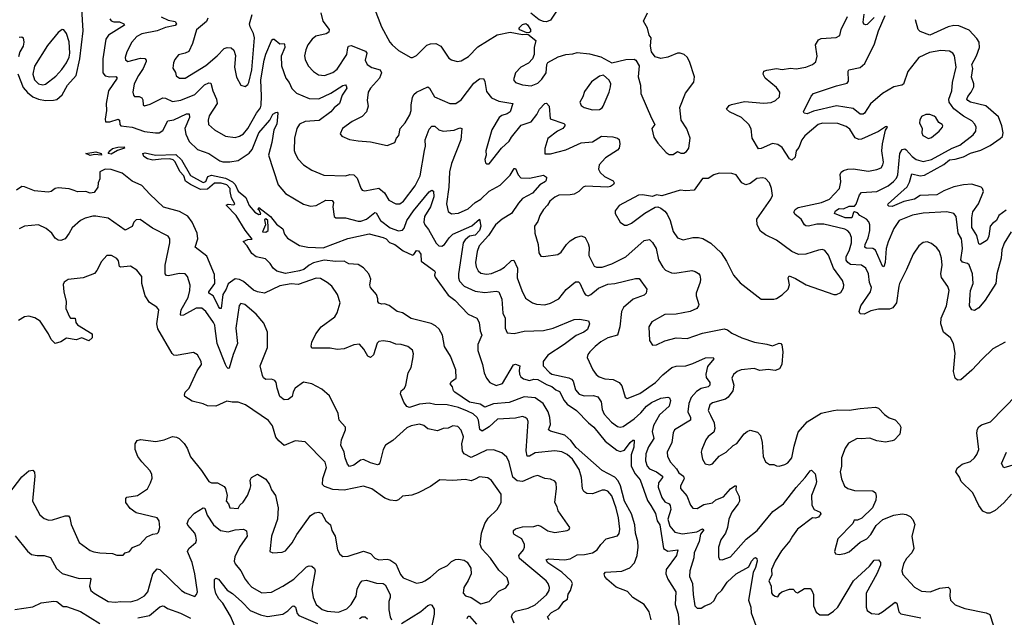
# Model space of a CAD drawing. Extents: x 1839239 to 1929705, y 762242 to 910352.
# Tile 339 of 429: x 1866610 to 1873668, y 892713 to 896995. Entities that reach past the tile are written whole.
import ezdxf

# ---------------------------------------------------------------- set-up
doc = ezdxf.new("R2010")
doc.units = 0

msp = doc.modelspace()

# ---------------------------------------------------------------- linework, layer by layer
at = {"layer": '0CON10XD'}
for points in [[(1866596.1, 896606.1), (1866635, 896508.2), (1866665, 896472.5), (1866705, 896441.8), (1866745, 896426.2), (1866795, 896416.2), (1866852.3, 896417.7), (1866875, 896424), (1866915, 896455.5), (1866952.7, 896525), (1867015.4, 896594.6), (1867042, 896715), (1867065.8, 896915), (1867053.3, 897113.3)], [(1869149.7, 897079.7), (1869202.9, 896945), (1869262.9, 896835), (1869280, 896815), (1869325, 896774.2), (1869412.5, 896725), (1869425, 896723.8), (1869455, 896738.8), (1869528.3, 896811.7), (1869555, 896822.7), (1869593.6, 896823.6), (1869627.5, 896805), (1869685, 896720), (1869705, 896707.5), (1869745, 896695.8), (1869775, 896700.8), (1869828, 896732), (1869895, 896799.4), (1870032.4, 896887.6), (1870125, 896906.5), (1870215, 896890), (1870251.7, 896891.7), (1870310, 896845), (1870296.7, 896795), (1870298.8, 896745), (1870286.2, 896715), (1870256.3, 896683.7), (1870202.5, 896655), (1870164.2, 896615), (1870149.2, 896565), (1870165, 896544.2), (1870215, 896528.5), (1870275, 896520), (1870325, 896540.6), (1870352.1, 896567.9), (1870382.5, 896615), (1870388.8, 896675), (1870395, 896687.5), (1870470.5, 896729.5), (1870523.9, 896746.1), (1870575, 896750), (1870605, 896760), (1870695, 896750.8), (1870775, 896728.8), (1870855, 896686.7), (1870955, 896710), (1871015, 896712.5), (1871026, 896706), (1871050, 896665), (1871043.9, 896586.1), (1871060.8, 896525), (1871062.5, 896465), (1871138.7, 896288.7), (1871163.3, 896245), (1871141.2, 896215), (1871155, 896153.3), (1871185, 896110), (1871244.1, 896044.1), (1871265, 896030), (1871295, 896030)], [(1867622.9, 897015), (1867675, 896990.8), (1867725, 896982.9), (1867734.4, 896965), (1867725, 896952.7), (1867655, 896940), (1867595.5, 896914.5), (1867485, 896892.9), (1867450.5, 896875), (1867414.5, 896835), (1867378.9, 896765), (1867365.8, 896725), (1867368.3, 896708.3), (1867385, 896695.8), (1867475, 896718.8), (1867505.9, 896715.9), (1867515.4, 896705.4), (1867515.5, 896695), (1867495.7, 896644.3), (1867461.2, 896595), (1867431.5, 896535), (1867420, 896475), (1867424.6, 896454.6), (1867433.8, 896443.8), (1867465, 896444.1), (1867485.5, 896435), (1867491.9, 896421.9), (1867494.4, 896385), (1867505, 896378.6), (1867545, 896388.9), (1867635, 896434.6), (1867655, 896432.1), (1867705, 896407.9), (1867765, 896417.6), (1867865, 896457.8), (1867935, 896528.7), (1867965, 896543.3), (1867979.8, 896539.8), (1867993.5, 896485), (1868019.6, 896425), (1868024.4, 896395.6), (1867966.9, 896305), (1867960, 896275), (1867962.5, 896245), (1868006, 896205), (1868085, 896160.8), (1868155, 896150.5), (1868185, 896159.4), (1868215, 896178.1), (1868245, 896214.4), (1868307, 896325), (1868336.2, 896363.8), (1868341.6, 896381.6), (1868344.1, 896445.9), (1868337.3, 896565), (1868361.8, 896705), (1868373.1, 896746.9), (1868415, 896844), (1868423.8, 896856.2), (1868435, 896855.5), (1868475, 896822.2), (1868505, 896823.8), (1868508.7, 896818.7), (1868510.9, 896795), (1868484.6, 896734.6), (1868485.4, 896665), (1868518.5, 896575), (1868540.5, 896545), (1868561.2, 896501.2), (1868595, 896468.9), (1868685, 896431.3), (1868755, 896428.5), (1868840.5, 896469.5), (1868925, 896523.1), (1868945, 896527.1), (1868951.1, 896521.1), (1868954.4, 896505), (1868922.5, 896455), (1868903.1, 896395), (1868865, 896364.5), (1868839.6, 896335), (1868756.3, 896273.7), (1868655.7, 896264.3), (1868615, 896245.4), (1868595.8, 896215.8), (1868580, 896145), (1868577.4, 896057.4), (1868583.3, 896035), (1868606.9, 895995), (1868645, 895955.7), (1868705, 895917.1), (1868790.2, 895880.2), (1868944.5, 895875.5), (1868975.5, 895885.5), (1869005, 895883.3), (1869030, 895860), (1869055, 895786.7), (1869065, 895774.3), (1869085, 895769.4), (1869185, 895787.2), (1869224.3, 895754.3), (1869255, 895701.1), (1869305, 895675.5), (1869335, 895676.4), (1869361.1, 895695), (1869444.6, 895805), (1869480, 895875), (1869512.7, 896057.3), (1869519.1, 896089.1), (1869516.9, 896135), (1869545, 896210), (1869565, 896231.2), (1869585, 896232), (1869615.3, 896205.3), (1869645, 896196.9), (1869725, 896204.5), (1869765, 896220.8), (1869778.8, 896215), (1869772.1, 896135), (1869705.5, 895965), (1869690.8, 895905), (1869686, 895796), (1869670, 895675), (1869680.9, 895620.9), (1869704.3, 895604.3), (1869755, 895609.4), (1869825, 895638.7), (1869875, 895684.7), (1869915, 895708), (1869974.6, 895765.4), (1870055, 895810), (1870125, 895880), (1870155, 895929.2), (1870165, 895928.8), (1870183.3, 895883.3), (1870202.9, 895862.9), (1870265, 895858.6), (1870365, 895880), (1870385.7, 895865.7), (1870384.3, 895845), (1870378.1, 895835), (1870337.5, 895812.5), (1870285, 895751.8), (1870215, 895712.9), (1870185, 895680), (1870135, 895606), (1870067.9, 895565), (1870021.1, 895525), (1869970.5, 895449.5), (1869903.2, 895375), (1869888.4, 895335), (1869876, 895255), (1869881.5, 895225), (1869895.6, 895195), (1869915, 895178.2), (1869955, 895170.7), (1869992.6, 895177.4), (1870055, 895201.6), (1870085, 895221.3), (1870135, 895270.5), (1870151.1, 895271.1), (1870179.1, 895215), (1870176.7, 895145), (1870208.1, 895055), (1870235, 895000), (1870285, 894966.9), (1870315, 894955.5), (1870375, 894952.5), (1870415, 894963.3), (1870475, 894995.6), (1870528.1, 895061.9), (1870595, 895116.4), (1870615, 895115.5), (1870625, 895107.1), (1870655, 895036.5), (1870665, 895023.6), (1870685, 895016.2), (1870705, 895024.6), (1870757.8, 895072.2), (1870825, 895100.7), (1870876.5, 895103.5), (1871025, 895141.1), (1871050, 895140), (1871105.5, 895065), (1871101.4, 895035), (1871085, 895021.1), (1871008.5, 894991.5), (1870938.5, 894931.5), (1870924.4, 894904.4), (1870910.8, 894795), (1870894.3, 894735), (1870825.7, 894715), (1870775, 894685.4), (1870736, 894654), (1870696.9, 894615), (1870682.5, 894595), (1870677.5, 894575), (1870717.8, 894485), (1870741.9, 894451.9), (1870764.6, 894434.6), (1870805, 894422), (1870865, 894416.1), (1870906.9, 894395), (1870925, 894371.2), (1870950.9, 894290.9), (1870965, 894281.2), (1871055, 894317.1), (1871168.5, 894395), (1871219, 894451), (1871285, 894501.5), (1871315, 894513.2), (1871385, 894515.4), (1871435, 894530.8), (1871525, 894571.8), (1871580, 894575), (1871585.8, 894565), (1871540, 894510), (1871527.3, 894455), (1871530.4, 894430.4), (1871556, 894395), (1871556.2, 894375), (1871544.3, 894365), (1871495, 894352.2), (1871460.5, 894329.5), (1871422, 894288), (1871405.7, 894245), (1871398.4, 894185), (1871418.2, 894145), (1871417.9, 894125), (1871303.1, 894055), (1871293.5, 894035), (1871284.7, 893965), (1871251.8, 893895), (1871252.9, 893865), (1871274.5, 893825), (1871317.2, 893777.2), (1871335, 893748), (1871368.8, 893725), (1871372.4, 893705), (1871346.7, 893655), (1871346.9, 893635), (1871393.1, 893583.1), (1871418.6, 893515), (1871435.6, 893495.6), (1871465, 893491.8), (1871515, 893521.2), (1871575, 893533.1), (1871600, 893555), (1871655.3, 893574.7), (1871705, 893632.9), (1871735, 893655.7), (1871746, 893655), (1871743.3, 893625), (1871768, 893578), (1871770, 893545), (1871761.1, 893525), (1871713.9, 893465), (1871693.6, 893415), (1871684.4, 893355), (1871668.1, 893315), (1871635, 893268), (1871618.1, 893215), (1871618, 893145), (1871626.2, 893126.2), (1871645, 893124.2), (1871704.5, 893145.5), (1871817.7, 893272.3), (1871895.3, 893335), (1872008.8, 893471.2), (1872085.4, 893525), (1872176.6, 893643.4), (1872241.1, 893715), (1872275, 893762.5), (1872285, 893767.5), (1872310.8, 893740.8), (1872320.4, 893685), (1872317.7, 893665), (1872285.5, 893585), (1872288.2, 893515), (1872305, 893484.3), (1872347.5, 893465), (1872352.5, 893455), (1872335, 893431.2), (1872315, 893423.3), (1872293.8, 893425), (1872185.5, 893344.5), (1872149.5, 893295), (1872130.4, 893259.6), (1872071.7, 893188.3), (1872024.5, 893115.5), (1871999.5, 893055), (1872000.4, 893015), (1871980.8, 892975), (1871996, 892935), (1871998.3, 892888.3), (1872006.7, 892875), (1872025, 892863.8), (1872045, 892860), (1872057.5, 892882.5), (1872073.3, 892895), (1872127.5, 892915), (1872155, 892913.3), (1872172.8, 892892.8), (1872185, 892887.6), (1872235, 892919.1), (1872275, 892918.9), (1872288.9, 892905), (1872301.1, 892875), (1872300.4, 892795), (1872318.7, 892748.7), (1872345, 892730.9), (1872405, 892731.1), (1872444.5, 892755.5), (1872475, 892785.5), (1872587.9, 892975), (1872700.4, 893079.6), (1872735, 893120.8), (1872765, 893123.8), (1872780, 893105), (1872780, 893085), (1872755.2, 893024.8), (1872678.2, 892885), (1872677.3, 892785), (1872685, 892760.8), (1872715, 892740.4), (1872765, 892736.2), (1872795, 892751.2), (1872885, 892820.8), (1872896.9, 892815), (1872911.1, 892751.1), (1872927.1, 892737.1), (1873068.8, 892708.8)], [(1867958.1, 897005), (1867948.5, 896981.5), (1867878, 896922), (1867849.1, 896825), (1867822.2, 896767.8), (1867796, 896754), (1867747.8, 896742.2), (1867720.7, 896709.3), (1867711.5, 896685), (1867708.3, 896648.3), (1867727.3, 896617.3), (1867731.9, 896591.9), (1867755, 896575.8), (1867795, 896575.6), (1867945, 896667.1), (1868025, 896735.6), (1868075, 896788.6), (1868095.8, 896795.8), (1868125, 896793.8), (1868145.7, 896775.7), (1868157.6, 896737.6), (1868149.4, 896655), (1868165, 896583.3), (1868194, 896525), (1868225, 896516.2), (1868245, 896531.2), (1868251.4, 896545), (1868274.7, 896635.3), (1868293.2, 896865), (1868286.9, 896896.9), (1868262.7, 896942.7), (1868257.9, 896965), (1868277.3, 897032.7)], [(1868769.6, 897045), (1868783.8, 896985), (1868828.1, 896925), (1868825.8, 896905), (1868807.2, 896892.8), (1868733, 896877), (1868705.7, 896855), (1868675.6, 896815), (1868659.8, 896780.2), (1868650.5, 896735), (1868655, 896710), (1868677.1, 896665), (1868714.7, 896624.7), (1868750.9, 896600.9), (1868795, 896595.6), (1868855, 896615.4), (1868885, 896639.5), (1868954.1, 896745), (1868962.2, 896792.2), (1868966, 896805), (1868985, 896810.9), (1869089.3, 896769.3), (1869098.5, 896755), (1869087.3, 896705), (1869101.1, 896675), (1869133.5, 896653.5), (1869194.3, 896635), (1869203.8, 896615), (1869188.5, 896575), (1869125.3, 896504.7), (1869107.8, 896475), (1869101.4, 896415), (1869108.1, 896375), (1869096.2, 896333.8), (1869065, 896300.6), (1868994, 896265), (1868923.8, 896215), (1868907.5, 896177.5), (1868919.3, 896159.3), (1868975, 896136), (1869035, 896125.8), (1869125, 896120.8), (1869245, 896093.3), (1869300, 896115), (1869310.8, 896145), (1869327.3, 896165), (1869337.1, 896215), (1869373.3, 896255), (1869406.9, 896313.1), (1869416.7, 896345), (1869415.3, 896385), (1869425, 896438), (1869435, 896458.9), (1869454.7, 896475.3), (1869535, 896514.2), (1869547.5, 896505), (1869583.1, 896443.1), (1869693.6, 896393.6), (1869735, 896394.4), (1869775, 896420), (1869865, 896539.4), (1869905, 896570.8), (1869933.9, 896573.9), (1869943.1, 896553.1), (1869955, 896480), (1869991.9, 896435), (1870045, 896411.8), (1870145.6, 896395), (1870125.3, 896335), (1870105, 896320), (1870065, 896308.5), (1870047.8, 896295), (1869993.3, 896205), (1869950.8, 896055), (1869953.8, 896025), (1869943.6, 895993.6), (1869948.3, 895968.3), (1869955, 895962.5), (1869975, 895962.5), (1870064.4, 896075), (1870118.9, 896125), (1870135.7, 896154.3), (1870205, 896238.2), (1870277.3, 896262.7), (1870316.9, 896315), (1870336.3, 896353.7), (1870374.3, 896395), (1870385, 896397.5), (1870405.4, 896375), (1870413.3, 896285), (1870510.7, 896250.7), (1870518.1, 896245), (1870518.5, 896235), (1870504.3, 896215), (1870464.4, 896195), (1870395, 896144.6), (1870373.1, 896073.1), (1870374.3, 896034.3), (1870415, 896033.5), (1870525, 896061.8), (1870635, 896111.8), (1870715, 896119.4), (1870779.4, 896160.6), (1870862.5, 896155), (1870895.8, 896145.8), (1870905.9, 896135.9), (1870912, 896105), (1870906.9, 896075), (1870895, 896060), (1870809.5, 896005), (1870763.3, 895955), (1870760, 895925), (1870771.1, 895901.1), (1870802.4, 895872.4), (1870865, 895840), (1870872, 895825), (1870865.8, 895815), (1870845, 895800.6), (1870825, 895795.6), (1870665, 895801.8), (1870650, 895795), (1870617.2, 895762.8), (1870585, 895745.6), (1870555, 895738.9), (1870475, 895736.7), (1870445, 895724.2), (1870409.2, 895695), (1870394.2, 895665), (1870365.6, 895634.4), (1870338.7, 895591.3), (1870325, 895548.8), (1870300.8, 895515), (1870301.4, 895465), (1870327.1, 895385), (1870330, 895325), (1870345, 895301.2), (1870365, 895298.8), (1870467.7, 895312.3), (1870491.2, 895328.8), (1870528.6, 895385), (1870555, 895410), (1870595, 895434.3), (1870637.1, 895447.1), (1870663.8, 895435), (1870685, 895392), (1870692.7, 895365), (1870690, 895305), (1870728.3, 895228.3), (1870745, 895221.1), (1870785, 895221.1), (1870855.3, 895244.7), (1870955, 895296.5), (1871085, 895412.2), (1871125, 895419.2), (1871145, 895399.2), (1871171.5, 895355), (1871189.3, 895275), (1871220.6, 895220.6), (1871240.2, 895200.2), (1871282, 895182), (1871305, 895178.5), (1871426.7, 895196.7), (1871451.7, 895191.7), (1871475, 895176), (1871485, 895163.3), (1871490.5, 895135), (1871488.5, 895115), (1871458.9, 895035), (1871458.1, 895015), (1871477.1, 894955), (1871476.6, 894943.4), (1871464.5, 894925.5), (1871415, 894904.4), (1871315, 894885.7), (1871235, 894882.5), (1871140.9, 894829.1), (1871120, 894795), (1871124, 894695), (1871145, 894662.5), (1871175, 894666.2), (1871235, 894694), (1871315.8, 894714.2), (1871395, 894710), (1871505, 894749.4), (1871658.7, 894778.7), (1871682.6, 894772.6), (1871715, 894747.5), (1871785.4, 894715.4), (1871876.7, 894685), (1871965, 894670.9), (1872005, 894656.7), (1872055, 894677.5), (1872065.6, 894675.6), (1872074, 894665), (1872080, 894615), (1872073.1, 894525), (1872057.2, 894492.8), (1872025, 894481.1), (1871975, 894488.5), (1871915, 894481.1), (1871874.6, 894494.6), (1871782.5, 894485), (1871754, 894475), (1871727.6, 894452.4), (1871714.2, 894425), (1871728.5, 894375), (1871721.5, 894335), (1871689.1, 894290.9), (1871669.2, 894275), (1871575, 894249.4), (1871555.8, 894235), (1871545.6, 894195), (1871561.3, 894161.3), (1871588.9, 894105), (1871592.9, 894065), (1871585, 894038.8), (1871545, 894009.2), (1871527.5, 893985), (1871498.6, 893915), (1871495.8, 893895), (1871504.2, 893845), (1871522.7, 893812.7), (1871555, 893806.2), (1871576.8, 893813.2), (1871623, 893867), (1871673.8, 893895), (1871725, 893944), (1871751.3, 893958.7), (1871803.4, 894026.6), (1871823.8, 894045), (1871845, 894054.3), (1871898.5, 894038.5), (1871919.2, 894015), (1871931.4, 893965), (1871939.2, 893865), (1871956.1, 893826.1), (1871985, 893806.7), (1872015, 893807.5), (1872035, 893797.5), (1872055, 893796.7), (1872095, 893806.7), (1872115, 893818.8), (1872144.2, 893855), (1872160.6, 893939.4), (1872190.6, 894039.4), (1872255, 894113.8), (1872355, 894174.2), (1872442.5, 894195), (1872475, 894200), (1872555, 894196.7), (1872635, 894210), (1872745, 894218.8), (1872765, 894211.2), (1872810, 894165), (1872841.7, 894141.7), (1872885, 894126.7), (1872916.7, 894095), (1872926.2, 894075), (1872920, 894025), (1872878.1, 893981.9), (1872865, 893976), (1872815, 893967.1), (1872755, 893978.1), (1872705, 893995.5), (1872645, 893990.5), (1872612.5, 893995), (1872550, 893960), (1872527.3, 893925), (1872501.5, 893855), (1872500.4, 893795), (1872490.9, 893755), (1872500, 893705), (1872523.1, 893653.1), (1872545, 893636.7), (1872595, 893621.4), (1872725, 893618), (1872743.3, 893605), (1872749.5, 893579.5), (1872747.3, 893552.7), (1872722.7, 893497.3), (1872647.6, 893422.4), (1872615, 893408.6), (1872591.2, 893408.8), (1872582, 893385), (1872475.6, 893275), (1872450, 893185), (1872457, 893167), (1872483, 893163), (1872525, 893168.8), (1872555, 893180.8), (1872635, 893250.8), (1872681.2, 893275), (1872710, 893305), (1872749.7, 893370.3), (1872797.3, 893412.7), (1872875, 893443.8), (1872935, 893453.8), (1872965, 893448.8), (1872994.1, 893434.1), (1873012.3, 893412.3), (1873027, 893377), (1873004.3, 893294.3), (1873020, 893205), (1873004.5, 893175.5), (1872966.6, 893133.4), (1872944.2, 893095), (1872932.5, 893045), (1872939.7, 893019.7), (1873025, 892927.5), (1873075, 892899.4), (1873135.6, 892895.6), (1873205, 892920.9), (1873265, 892928.6), (1873277.5, 892917.5), (1873280.6, 892905), (1873276.4, 892866.4), (1873281.9, 892835), (1873315, 892802.2), (1873385, 892775.6), (1873537.5, 892745), (1873563.3, 892733.3), (1873587.6, 892657.6)], [(1870468.5, 897071.5), (1870415, 896992.5), (1870385, 896980), (1870365, 896981.2), (1870333.9, 896993.9), (1870272.7, 897042.7)], [(1871295, 896030), (1871325, 896050), (1871348.3, 896038.3), (1871371.7, 896038.3), (1871389.3, 896050.7), (1871406.7, 896075), (1871416.2, 896145), (1871392.7, 896212.7), (1871350.8, 896275), (1871341.4, 896365), (1871382.5, 896467.5), (1871441.7, 896548.3), (1871446.2, 896585), (1871411.2, 896695), (1871395, 896727.5), (1871372.5, 896745), (1871345, 896756), (1871325, 896754), (1871255, 896727.5), (1871205, 896716), (1871165, 896728.8), (1871138.8, 896765), (1871130.8, 896805), (1871136, 896865), (1871121.4, 896885), (1871110, 896935), (1871081.2, 896985), (1871110.8, 897045)], [(1872190.5, 895649.5), (1872356.2, 895685), (1872415, 895708.2), (1872485.5, 895785), (1872496, 895834), (1872490.4, 895885), (1872498.1, 895901.9), (1872515.8, 895914.2), (1872545, 895924.7), (1872585, 895926.8), (1872695, 895908.8), (1872755, 895920.5), (1872785, 895934.4), (1872797.9, 895955), (1872801.2, 895975), (1872790.9, 896055), (1872795.6, 896104.4), (1872816.7, 896203.3), (1872830, 896225), (1872825, 896230), (1872815, 896227.5), (1872766.8, 896193.2), (1872645, 896138.9), (1872625, 896135.8), (1872599, 896149), (1872559.9, 896209.9), (1872535, 896229.5), (1872475, 896250), (1872365, 896253.3), (1872334.4, 896245), (1872238.4, 896161.6), (1872216.5, 896135), (1872195, 896080), (1872176, 896055), (1872169.1, 896010.9), (1872145, 895989.2), (1872129.1, 895999.1), (1872075, 896079.4), (1872045, 896099.5), (1872005, 896107.3), (1871925, 896072.5), (1871905, 896069.2), (1871860.5, 896145), (1871852.8, 896212.8), (1871835.6, 896245), (1871783.6, 896293.6), (1871697.5, 896335), (1871677.5, 896355), (1871695, 896380), (1871712.3, 896387.7), (1871805, 896408.5), (1871945, 896396.9), (1871997.4, 896402.6), (1872028, 896415), (1872057.4, 896442.6), (1872058.6, 896475), (1872035, 896509.4), (1871953.1, 896575), (1871939.2, 896605), (1871943.8, 896625), (1871965, 896634.3), (1872034.6, 896645.4), (1872075, 896637.5), (1872135, 896647.5), (1872175, 896642.7), (1872246, 896654), (1872293.8, 896675), (1872316.4, 896693.6), (1872326.8, 896733.2), (1872314.4, 896815), (1872335, 896851.2), (1872355, 896859.2), (1872463, 896867), (1872488.3, 896881.7), (1872498.6, 896925), (1872542.8, 897017.2)], [(1873717.5, 895475), (1873666.9, 895393.1), (1873648.9, 895345), (1873646.2, 895285), (1873613.1, 895175), (1873606.6, 895105), (1873529.4, 894985), (1873485, 894930), (1873455, 894911.2), (1873436.1, 894916.1), (1873419.2, 894945), (1873423.4, 895026.6), (1873426, 895054), (1873444, 895105), (1873439.3, 895175), (1873415, 895238.1), (1873405, 895246.9), (1873368.3, 895258.3), (1873355.4, 895275), (1873368.4, 895355), (1873364, 895406), (1873360.3, 895425), (1873336.8, 895465), (1873321.9, 895585), (1873305, 895605.8), (1873255, 895617.8), (1873085, 895608.8), (1873010, 895595), (1872914.7, 895555.3), (1872875, 895498), (1872835, 895402), (1872822.1, 895355), (1872813.6, 895255), (1872805, 895223.8), (1872795, 895228), (1872743.9, 895343.9), (1872725, 895354.6), (1872678.5, 895358.5), (1872667.5, 895365), (1872669.3, 895385), (1872692.6, 895432.6), (1872704.8, 895485), (1872703.9, 895523.9), (1872696.8, 895546.8), (1872681.1, 895565), (1872631.4, 895591.4), (1872615, 895612), (1872595, 895617.5), (1872587.5, 895612.5), (1872575.4, 895574.6), (1872526.7, 895575), (1872450, 895605), (1872458, 895625), (1872485, 895642), (1872515, 895638.8), (1872555, 895658.8), (1872595, 895659.2), (1872606.9, 895673.1), (1872629.7, 895740.3), (1872645, 895756.4), (1872755, 895764.2), (1872834.4, 895805.6), (1872873.1, 895835), (1872895, 895860), (1872905.6, 895884.4), (1872919.6, 896035), (1872935, 896065.7), (1872955, 896068.9), (1872965, 896063.1), (1873006.9, 896015), (1873035, 895992.4), (1873085, 895978.2), (1873145, 895994.3), (1873295, 896074.7), (1873349.4, 896095), (1873445, 896169.4), (1873463.3, 896195), (1873466.7, 896225), (1873456.9, 896246.9), (1873435, 896270.6), (1873375, 896303.8), (1873306.1, 896356.1), (1873272, 896405), (1873269.8, 896425), (1873292.3, 896485), (1873297.1, 896545), (1873322.2, 896655), (1873311.4, 896735), (1873298, 896755), (1873275, 896768.6), (1873213.6, 896773.6), (1873130.5, 896759.5), (1873055.7, 896725), (1872977.1, 896622.9), (1872945.9, 896534.1), (1872933.3, 896525), (1872875, 896514.5), (1872793.5, 896466.5), (1872707.6, 896392.4), (1872665, 896325.7), (1872655, 896318.9), (1872635, 896318.9), (1872585, 896358.4), (1872465, 896376.8), (1872299.8, 896340.3), (1872255, 896320.5), (1872233.3, 896325), (1872229.2, 896335), (1872283.6, 896446.4), (1872300, 896465), (1872465, 896521.5), (1872540.9, 896539.1), (1872551.4, 896555), (1872548.6, 896625), (1872554, 896635), (1872635, 896651.5), (1872668.9, 896681.1), (1872738, 896822), (1872764.8, 896915.2), (1872813.8, 897025)], [(1872735, 897011.9), (1872685, 896960.5), (1872675, 896957.5), (1872661.8, 896961.8), (1872656.2, 896976.2), (1872664.4, 897035)], [(1867255, 897000), (1867265, 896986.7), (1867285, 896980.4), (1867325, 896980.4), (1867356.2, 896965), (1867361.2, 896955), (1867246.9, 896885), (1867227.9, 896855), (1867206.9, 896715), (1867206.2, 896615), (1867223.5, 896593.5), (1867255, 896586.3), (1867298.1, 896588.1), (1867308.8, 896575), (1867245.3, 896485), (1867230.4, 896395), (1867231.1, 896345), (1867221.3, 896281.3), (1867225, 896264), (1867255, 896262.5), (1867315, 896281.1), (1867324.4, 896274.4), (1867326.9, 896245), (1867335, 896233.3), (1867415, 896223.8), (1867505, 896194.5), (1867583.1, 896183.1), (1867608.8, 896185), (1867635, 896201.9), (1867670.9, 896269.1), (1867715, 896277.8), (1867805, 896320), (1867825, 896320), (1867826.9, 896295), (1867793.8, 896215), (1867801.8, 896175), (1867825, 896121.5), (1867885, 896065.5), (1867965, 896036.8), (1868043.9, 895983.9), (1868065, 895976), (1868115, 895976.1), (1868175, 895986.1), (1868255, 896038.2), (1868275.6, 896065), (1868323.4, 896185), (1868403.5, 896275), (1868425, 896318.9), (1868445, 896330.8), (1868455, 896331.2), (1868460, 896325), (1868452.7, 896247.3), (1868432.2, 896205), (1868417.7, 896115), (1868394.1, 896025), (1868462.5, 895812.5), (1868515, 895750), (1868645, 895672.5), (1868695, 895659.4), (1868735, 895664.4), (1868805, 895702.5), (1868848.8, 895698.8), (1868858.2, 895685), (1868854.6, 895655), (1868864.2, 895585), (1868875, 895574), (1868945, 895574.4), (1869035, 895551.5), (1869055, 895551.6), (1869095, 895566.4), (1869155, 895614.4), (1869165, 895610), (1869196.9, 895556.9), (1869265, 895504.3), (1869325, 895480.8), (1869353.3, 895486.7), (1869365, 895501.4), (1869385.2, 895555), (1869433.7, 895625), (1869545, 895761.9), (1869565, 895774), (1869575.4, 895765.4), (1869578, 895725), (1869553.4, 895655), (1869511.9, 895585), (1869507.2, 895545), (1869513.9, 895525), (1869541, 895491), (1869595, 895394.2), (1869614, 895375), (1869635, 895373.1), (1869655, 895383.9), (1869688.1, 895431.9), (1869715, 895456.9), (1869852, 895518), (1869906.2, 895565), (1869914.7, 895514.7), (1869906.2, 895485), (1869875, 895451.3), (1869835, 895444.4), (1869802.2, 895417.8), (1869789.1, 895395), (1869782.5, 895347.5), (1869754.6, 895175), (1869754.5, 895145), (1869762, 895122), (1869796.9, 895085), (1869875, 895049.3), (1869945, 895040), (1870025, 895050.6), (1870045, 895044), (1870065, 894993.3), (1870072.7, 894892.7), (1870089.2, 894855), (1870090.9, 894785), (1870105, 894752), (1870155, 894746.2), (1870225, 894762.5), (1870365, 894766.9), (1870435, 894784.7), (1870585, 894847.5), (1870625, 894849.2), (1870686.4, 894836.4), (1870693.3, 894815), (1870680, 894775), (1870654, 894755), (1870599.1, 894730.9), (1870512.1, 894667.9), (1870395, 894591.2), (1870361.5, 894545), (1870361.5, 894515), (1870407, 894467), (1870425, 894455.8), (1870545, 894428.4), (1870565, 894418.8), (1870576.7, 894405), (1870595, 894342.9), (1870620.9, 894310.9), (1870655, 894299.1), (1870722.6, 894302.6), (1870755, 894292.2), (1870777.4, 894257.4), (1870785, 894200.8), (1870799, 894169), (1870851.4, 894111.4), (1870895, 894080.5), (1870915, 894075.4), (1870935, 894080.8), (1871015, 894134.7), (1871063.4, 894176.6), (1871101.8, 894225), (1871139, 894251), (1871205, 894282.5), (1871255, 894290), (1871268.8, 894285), (1871275.6, 894265), (1871265, 894226.2), (1871197.2, 894162.8), (1871151.9, 894088.1)], [(1870245, 896900), (1870195, 896923.3), (1870186.7, 896935), (1870215, 896960), (1870237, 896967), (1870249.3, 896959.3), (1870272.5, 896925), (1870271.7, 896908.3), (1870265, 896902.5), (1870245, 896900)], [(1873680.4, 895629.6), (1873627.7, 895592.3), (1873612.1, 895555), (1873583.1, 895535), (1873567.2, 895515), (1873557.3, 895442.7), (1873545, 895415.6), (1873495, 895384.4), (1873485, 895388.8), (1873469.7, 895449.7), (1873435.2, 895505.2), (1873434.8, 895574.8), (1873441.2, 895618.8), (1873483.3, 895675), (1873519.4, 895765), (1873512.5, 895785), (1873501.2, 895795), (1873436, 895816), (1873375, 895812), (1873305, 895797.4), (1873235, 895768.8), (1873185, 895740.1), (1873065, 895735.6), (1873025, 895709.6), (1872948.3, 895691.7), (1872865, 895655.5), (1872839.5, 895659.5), (1872833.3, 895665), (1872836, 895675), (1872971.7, 895798.3), (1872989.3, 895830.7), (1873005, 895890), (1873065, 895876.8), (1873095, 895879.7), (1873235, 895956.4), (1873275, 895990.9), (1873314.6, 895995.4), (1873375, 896013), (1873425, 896038.3), (1873499.3, 896060.7), (1873565.5, 896094.5), (1873637.3, 896142.8), (1873655, 896157.1), (1873659.1, 896185), (1873651.1, 896235), (1873625, 896300), (1873535, 896378.7), (1873425, 896404.3), (1873405.5, 896415), (1873400, 896425), (1873405.3, 896445), (1873430.9, 896475), (1873449.1, 896515), (1873449.6, 896535), (1873433.6, 896583.6), (1873443, 896645), (1873434.8, 896675), (1873468.4, 896735), (1873490.4, 896795), (1873487.9, 896835), (1873471.1, 896861.1), (1873415, 896919.5), (1873340.7, 896950.7), (1873305, 896953.5), (1873266.2, 896945), (1873135, 896884.8), (1873065, 896910), (1873050.2, 896925), (1873032.1, 896995)], [(1866605, 896868.8), (1866625, 896873.1), (1866635.6, 896865), (1866638.7, 896835), (1866634, 896805), (1866610.3, 896765), (1866600.5, 896729.5)], [(1866775, 896528), (1866795, 896532.2), (1866868.5, 896591.5), (1866911.3, 896638.7), (1866945, 896685.6), (1866965, 896725.8), (1866970.2, 896755), (1866965, 896836.7), (1866946.4, 896896.4), (1866925, 896923.3), (1866915, 896923.8), (1866885, 896904), (1866809.5, 896810.5), (1866717, 896663), (1866704.7, 896605), (1866715, 896563.1), (1866745, 896534.7), (1866775, 896528)], [(1870715, 896349.2), (1870765, 896351.2), (1870785, 896363.3), (1870792, 896375), (1870835.5, 896474.5), (1870846, 896515), (1870846.2, 896535), (1870835, 896562.5), (1870795, 896597.5), (1870765, 896590), (1870709.7, 896550.3), (1870659.1, 896480.9), (1870646.8, 896443.2), (1870624.2, 896405), (1870635, 896380), (1870655, 896366.9), (1870715, 896349.2)], [(1873125, 896143.5), (1873145, 896151.1), (1873202, 896195), (1873225, 896223.8), (1873226.7, 896235), (1873222, 896245), (1873198.7, 896258.7), (1873176.7, 896295), (1873165, 896303.3), (1873135, 896316), (1873105, 896316), (1873075, 896301.2), (1873061.4, 896275), (1873060, 896255), (1873078.6, 896215), (1873075.8, 896185), (1873082.8, 896165), (1873125, 896143.5)], [(1867115, 896022.8), (1867083.3, 896035), (1867155, 896047.3), (1867193.8, 896035), (1867195, 896024.7), (1867145, 896028.9), (1867115, 896022.8)], [(1867265, 896032.4), (1867244.3, 896035), (1867255, 896055.6), (1867275, 896072.7), (1867312.4, 896082.4), (1867357.5, 896085), (1867361.2, 896075), (1867311.8, 896058.2), (1867265, 896032.4)], [(1871136.5, 892695), (1871121.2, 892751.2), (1871085, 892804.4), (1871004, 892855), (1870967.4, 892897.4), (1870885, 892929.6), (1870818.1, 892985), (1870804.3, 893005), (1870800, 893025), (1870810, 893035), (1870925, 893042.5), (1870983.1, 893066.9), (1871016.3, 893103.7), (1871036.8, 893155), (1871042.5, 893215), (1871040.9, 893255), (1871025.2, 893315), (1871018.3, 893375), (1870995.1, 893455.1), (1870945, 893545.4), (1870916.5, 893655), (1870900.7, 893690.7), (1870875, 893717.1), (1870784.7, 893764.7), (1870599.8, 893929.8), (1870560.1, 893980.1), (1870518, 894018), (1870415, 894045.7), (1870401.4, 894055), (1870415.9, 894095), (1870410.4, 894145), (1870397.3, 894185), (1870362.1, 894245), (1870305, 894284.8), (1870225, 894291.4), (1870118.5, 894251.5), (1870005, 894241.9), (1869945, 894218.5), (1869909.4, 894239.4), (1869834.5, 894255), (1869727.9, 894325), (1869719.1, 894335), (1869711.9, 894365), (1869696, 894385), (1869705, 894402.5), (1869738, 894425), (1869736.5, 894485), (1869698.5, 894585), (1869654, 894654), (1869641.2, 894735), (1869616.7, 894776.7), (1869591, 894801), (1869558.7, 894818.7), (1869415, 894854.2), (1869355, 894893.3), (1869315, 894903.3), (1869257.7, 894947.7), (1869225, 894960), (1869205, 894957.5), (1869183.9, 894963.9), (1869176.7, 894975), (1869177.5, 894995), (1869167.5, 895025), (1869123.3, 895075), (1869120, 895095), (1869126.7, 895135), (1869112, 895175), (1869075, 895217.5), (1869035, 895240.8), (1868970, 895245), (1868935, 895263.8), (1868875, 895262.9), (1868791.7, 895271.7), (1868715, 895252), (1868683.7, 895236.3), (1868646.7, 895205), (1868615, 895194.7), (1868515, 895177.3), (1868453, 895193), (1868426.7, 895215), (1868405, 895247.5), (1868370.7, 895280.7), (1868305, 895296), (1868275, 895320), (1868240, 895375), (1868212.5, 895405), (1868245, 895420), (1868276.7, 895423.3), (1868225, 895487.5), (1868161.2, 895591.2), (1868090, 895665), (1868105, 895672.5), (1868145, 895667.5), (1868152.5, 895675), (1868128.9, 895718.9), (1868117.5, 895765), (1868119.2, 895785), (1868095, 895811.4), (1868055, 895822.5), (1868005, 895822.7), (1867955, 895780.5), (1867905, 895779.2), (1867833.3, 895813.3), (1867798.3, 895838.3), (1867786.2, 895875), (1867758.3, 895908.3), (1867725, 895975.8), (1867710.6, 895990.6), (1867685, 895997.2), (1867625, 895996.2), (1867565, 895987.9), (1867525, 895997.7), (1867500, 896015), (1867492.9, 896035), (1867508.8, 896041.2), (1867583.3, 896023.3), (1867728.9, 896028.9), (1867769.6, 895989.6), (1867835, 895878.9), (1867925, 895829.1)], [(1870404.2, 892695), (1870392.5, 892715), (1870422.7, 892747.3), (1870475, 892774.6), (1870510.4, 892825), (1870536.7, 892843.3), (1870541.8, 892878.2), (1870558.1, 892905), (1870572.9, 892955), (1870562.9, 892972.9), (1870496.1, 893036.1), (1870395, 893101.9), (1870384.4, 893125), (1870399.4, 893130.6), (1870515, 893124.2), (1870555, 893132.7), (1870605, 893160.7), (1870657.9, 893162.1), (1870716.2, 893175), (1870750, 893195), (1870775.8, 893235), (1870814.5, 893275.5), (1870895, 893296.2), (1870906.5, 893313.5), (1870912.5, 893345), (1870902.9, 893425), (1870886, 893495), (1870855, 893582.9), (1870825, 893615.5), (1870805, 893623.6), (1870785, 893623.5), (1870715, 893597.8), (1870675, 893599.4), (1870652.9, 893612.9), (1870643.7, 893633.7), (1870637.1, 893715), (1870620.9, 893770.9), (1870572, 893845), (1870535, 893880), (1870495, 893897.5), (1870445.4, 893904.6), (1870305, 893891.8), (1870265, 893867.8), (1870248.1, 893868.1), (1870240.4, 893905), (1870254, 894115), (1870246.7, 894135), (1870234.1, 894144.1), (1870215, 894151.2), (1870165, 894139.4), (1870035, 894132.5), (1869975, 894076.5), (1869925, 894047.1), (1869907.9, 894057.9), (1869899.6, 894125), (1869888.8, 894145), (1869859.9, 894169.9), (1869819, 894189), (1869755, 894215.9), (1869675, 894235.4), (1869585, 894237.2), (1869545, 894246.8), (1869475, 894239.1), (1869405.2, 894214.8), (1869384.1, 894224.1), (1869364.1, 894254.1), (1869338.6, 894315), (1869344.7, 894335.3), (1869367.9, 894355), (1869378.5, 894375), (1869395.6, 894465), (1869415, 894503.8), (1869429.1, 894565), (1869431.7, 894601.7), (1869425.9, 894625.9), (1869392.6, 894652.6), (1869345, 894666.4), (1869305, 894670), (1869265, 894687.3), (1869215, 894694.2), (1869185, 894690), (1869172.9, 894677.1), (1869145.5, 894594.5), (1869125, 894574.3), (1869105, 894584.2), (1869077.5, 894635), (1869045, 894670), (1869005, 894665.5), (1868935, 894636.7), (1868885, 894631.5), (1868835, 894642.2), (1868798.3, 894641.7), (1868705, 894641.2), (1868698.8, 894655), (1868704.3, 894685), (1868731.9, 894745), (1868771.4, 894795), (1868867.8, 894865), (1868886.5, 894895), (1868906.6, 894966.6), (1868887.5, 895025), (1868847.5, 895085), (1868815, 895112.5), (1868765, 895139.5), (1868735, 895143.2), (1868605, 895098.1), (1868555, 895101.6), (1868475, 895089), (1868364.7, 895035.3), (1868315, 895043.7), (1868285, 895056.7), (1868215, 895119.4), (1868185, 895133), (1868155, 895137.6), (1868105, 895102.4), (1868090.9, 895065), (1868065.2, 895025), (1868054.1, 894925.9), (1868045, 894924.4), (1868035, 894938.6), (1868011.1, 894988.9), (1867996.9, 895016.9), (1867965.6, 895035.6), (1867965.5, 895045), (1868009.3, 895105), (1868005, 895170), (1867950.7, 895300.7), (1867868, 895365), (1867887.3, 895425), (1867882.7, 895465), (1867846.9, 895545), (1867815, 895586.4), (1867755, 895620.9), (1867641.7, 895651.7), (1867542.2, 895745), (1867485, 895807.8), (1867415, 895837.8), (1867345, 895895.5), (1867265, 895920.9), (1867222.5, 895925), (1867183.8, 895905), (1867183.3, 895855), (1867171.9, 895825), (1867170.8, 895795), (1867143.2, 895756.8), (1867115, 895751.1), (1867085, 895762.9), (1867025, 895761.5), (1867000, 895770), (1866965, 895781.9), (1866885, 895789.3), (1866864.3, 895785.7), (1866835, 895763.3), (1866815, 895759.5), (1866715, 895768.2), (1866645, 895796.9), (1866625, 895798.6), (1866587.6, 895772.4)], [(1867925, 895829.1), (1867944.2, 895835), (1867957.5, 895872.5), (1867985, 895880.9), (1868085, 895859), (1868135, 895833.5), (1868155.3, 895815), (1868175, 895765.8), (1868230.7, 895720.7), (1868255, 895664.3), (1868295, 895616.7), (1868325, 895600), (1868338.3, 895601.7), (1868328.3, 895628.3), (1868320, 895635), (1868325, 895650), (1868406.7, 895585), (1868450.3, 895530.3), (1868495, 895496.2), (1868508.1, 895458.1), (1868528.9, 895428.9), (1868615, 895377.5), (1868675, 895364.3), (1868785, 895359.4), (1868962.1, 895427.9), (1869115, 895460.5), (1869215.8, 895435), (1869235.6, 895425), (1869260.7, 895399.3), (1869300, 895385), (1869358.9, 895338.9), (1869425, 895306.7), (1869435, 895311.2), (1869455, 895342), (1869467.9, 895337.9), (1869484.1, 895314.1), (1869488.1, 895265), (1869582.5, 895195), (1869588.8, 895185), (1869584.3, 895165), (1869588.9, 895148.9), (1869681.6, 895021.6), (1869729.4, 894985), (1869825.7, 894885.7), (1869886, 894855), (1869902.9, 894825), (1869910.6, 894765), (1869922, 894735), (1869892.9, 894667.1), (1869893.5, 894625), (1869926.9, 894525), (1869939.2, 894465), (1869956.7, 894425), (1869980, 894395), (1870025, 894372.7), (1870071.7, 894388.3), (1870149.4, 894520.6), (1870165, 894527.5), (1870195.6, 894515.6), (1870189.7, 894480.3), (1870192.7, 894455), (1870202.5, 894435), (1870220.5, 894420.5), (1870265, 894408.8), (1870295, 894418.8), (1870325, 894415.6), (1870385, 894380), (1870425.5, 894365.5), (1870452.7, 894342.7), (1870480.3, 894330.3), (1870512.5, 894265), (1870535, 894239.6), (1870600.4, 894195), (1870687.1, 894105), (1870724.6, 894075), (1870807.7, 893975), (1870890.2, 893910.2), (1870915, 893901.4), (1870945, 893909.6), (1870985, 893965.7), (1871005, 893980.8), (1871015, 893981.2), (1871012.6, 893932.6), (1870992.5, 893877.5), (1870991.8, 893795), (1871020.9, 893740.9), (1871057.6, 893697.6), (1871109.4, 893549.4), (1871133.3, 893513.3), (1871166.8, 893456.8), (1871180.5, 893405), (1871197.6, 893375), (1871225, 893205.6), (1871255, 893187.3), (1871327.5, 893195), (1871318.9, 893155), (1871244.7, 893055.3), (1871241.3, 893025), (1871255.3, 892985), (1871312.3, 892895), (1871307.9, 892805), (1871330.3, 892735), (1871340, 892615)], [(1871925, 894991.2), (1872015, 894993.3), (1872035, 894997.5), (1872076.1, 895023.9), (1872117.5, 895065), (1872128.8, 895095), (1872117.5, 895145), (1872125, 895160), (1872171.2, 895141.2), (1872247.5, 895095), (1872445, 895026.2), (1872465, 895026), (1872495, 895041.2), (1872515.6, 895074.4), (1872517.5, 895095), (1872507.1, 895125), (1872443.5, 895213.5), (1872408.2, 895308.2), (1872382.1, 895342.1), (1872365, 895347.1), (1872335.6, 895344.4), (1872245, 895314.5), (1872192.8, 895312.8), (1872143.8, 895333.8), (1872035, 895414.2), (1871955, 895452.5), (1871919.7, 895479.7), (1871895.8, 895525), (1871894.3, 895565), (1871995, 895710), (1872005.6, 895735), (1872000, 895785), (1871985, 895826.2), (1871955, 895858), (1871935, 895862.5), (1871895, 895855.8), (1871845, 895820.8), (1871815, 895811.2), (1871785.8, 895825.8), (1871745, 895883.3), (1871715, 895893.3), (1871624.1, 895895.9), (1871586.1, 895883.9), (1871545, 895856.7), (1871503.3, 895856.7), (1871445, 895772.5), (1871385, 895767.5), (1871345, 895772.5), (1871211.7, 895731.7), (1871175, 895739.2), (1871145, 895728.6), (1871075, 895739.4), (1871045, 895738.1), (1870906.6, 895663.4), (1870878, 895625), (1870878, 895605), (1870913.2, 895543.2), (1870945, 895522.5), (1870965, 895522.5), (1870995, 895537.1), (1871090.5, 895609.5), (1871165, 895651.4), (1871185, 895652.9), (1871205.5, 895645.5), (1871235, 895622.5), (1871250.4, 895600.4), (1871273.1, 895555), (1871295, 895476.7), (1871325, 895432), (1871365, 895417.5), (1871435, 895434.3), (1871475, 895434.3), (1871506.8, 895426.8), (1871564.4, 895394.4), (1871637.5, 895325), (1871677.5, 895265), (1871726.2, 895165), (1871775, 895108.8), (1871925, 894991.2)], [(1873675, 894683.8), (1873585, 894636.7), (1873508.2, 894561.8), (1873435, 894484.3), (1873356, 894415), (1873331.4, 894411.4), (1873315, 894426.7), (1873302.5, 894475), (1873314.6, 894605), (1873303.6, 894675), (1873282.9, 894715), (1873231.5, 894755), (1873213.8, 894815), (1873214.6, 894855), (1873252.7, 894945), (1873272.9, 895055), (1873263.2, 895083.2), (1873217.3, 895147.3), (1873213.5, 895175), (1873223.3, 895235), (1873217.5, 895285), (1873202.9, 895335), (1873185, 895360), (1873145, 895392), (1873115, 895402.5), (1873085, 895397.5), (1873056, 895375), (1873014.6, 895315.4), (1872967.5, 895205), (1872915.5, 895105), (1872910.9, 895085), (1872894.6, 894965), (1872868.9, 894931.1), (1872845, 894921.8), (1872765, 894920.4), (1872711.9, 894908.1), (1872662.5, 894885), (1872635, 894886.7), (1872628, 894905), (1872640.5, 894945), (1872709.3, 895045), (1872714.7, 895075), (1872702.3, 895112.3), (1872693.2, 895173.2), (1872675.3, 895215.3), (1872645, 895235.4), (1872565, 895241.8), (1872545, 895255.4), (1872535, 895271.5), (1872533.2, 895296.8), (1872556.9, 895345), (1872572.7, 895395), (1872573.3, 895435), (1872560.4, 895465), (1872545, 895482.7), (1872523.7, 895493.7), (1872375, 895530.9), (1872325, 895529.1), (1872265, 895515.4), (1872245, 895517.8), (1872234.4, 895525), (1872211.1, 895565), (1872169.1, 895599.1), (1872159.2, 895615), (1872168.6, 895635), (1872190.5, 895649.5)], [(1870445, 893320.8), (1870535, 893333.8), (1870547.7, 893342.3), (1870553.3, 893355), (1870468.9, 893475), (1870461.8, 893505), (1870446.2, 893535), (1870458.8, 893635), (1870454.5, 893674.5), (1870445, 893689.2), (1870415, 893702.9), (1870375, 893707.8), (1870325, 893728.5), (1870295, 893722.7), (1870215, 893686.1), (1870175, 893691.1), (1870145.8, 893715.8), (1870118, 893825), (1870100.6, 893860.6), (1870065, 893890), (1870005, 893913.1), (1869955, 893909.1), (1869845, 893857.5), (1869795.6, 893885), (1869784, 893904), (1869779.4, 893955), (1869792.1, 894005), (1869775, 894054), (1869749.4, 894079.4), (1869715, 894085.6), (1869681.2, 894068.8), (1869645, 894065.4), (1869605, 894048.9), (1869535, 894062.5), (1869506.1, 894086.1), (1869475, 894096.2), (1869415, 894083.8), (1869385, 894069.5), (1869285, 893980.6), (1869231.2, 893945), (1869215.8, 893915), (1869191.4, 893818.6), (1869182.7, 893807.3), (1869175, 893804), (1869125, 893819.3), (1869075, 893843.8), (1869052.5, 893837.5), (1869005, 893802.7), (1868975, 893794.2), (1868959.4, 893809.4), (1868943.1, 893855), (1868936.7, 893895), (1868912.7, 893945), (1868916.4, 893985), (1868944.4, 894055), (1868944.5, 894074.5), (1868900.6, 894125), (1868893.5, 894173.5), (1868829.6, 894299.6), (1868776.2, 894346.2), (1868705, 894386.5), (1868645, 894397.5), (1868585.6, 894355), (1868570.6, 894329.4), (1868562, 894295), (1868533.3, 894273.3), (1868505, 894272), (1868475, 894296), (1868454.7, 894355), (1868448.8, 894395), (1868438.9, 894408.9), (1868415, 894418), (1868375, 894417.5), (1868358.1, 894428.1), (1868350, 894445), (1868334.6, 894515), (1868385.6, 894645), (1868385.5, 894755), (1868359.4, 894819.4), (1868304.3, 894885), (1868223.3, 894955), (1868195, 894961.2), (1868183.2, 894946.8), (1868158.5, 894785), (1868170.4, 894675), (1868139.1, 894595), (1868112.5, 894497.5), (1868105, 894495.8), (1868095, 894504.3), (1868085, 894524), (1868024.6, 894675), (1868012.1, 894782.1), (1868009.5, 894805), (1867998.7, 894825), (1867943.1, 894905), (1867915, 894927.5), (1867875, 894927.4), (1867785, 894878.4), (1867765.6, 894875.6), (1867761.5, 894881.5), (1867767.9, 894915), (1867816.7, 895005), (1867830.4, 895055), (1867832.4, 895092.4), (1867811.9, 895155), (1867795, 895173.1), (1867755, 895176.5), (1867675, 895160), (1867662.4, 895162.4), (1867653.4, 895173.4), (1867653.1, 895235), (1867686.4, 895396.4), (1867685.6, 895425), (1867673.6, 895443.6), (1867561.5, 895501.5), (1867474.2, 895564.2), (1867445, 895560), (1867428, 895545), (1867415, 895513.8), (1867365, 895486.2), (1867245, 895572.2), (1867156.7, 895586.7), (1867135, 895587.8), (1867077.9, 895572.1), (1867045, 895555.6), (1866985, 895504.2), (1866965.3, 895464.7), (1866935.8, 895425), (1866905, 895412.2), (1866885, 895415.6), (1866865, 895429.4), (1866840, 895465), (1866799.8, 895499.8), (1866745, 895525.6), (1866645, 895514.4), (1866605, 895495.8)], [(1868375, 895472.5), (1868390, 895485), (1868391.2, 895505), (1868387.5, 895555), (1868375, 895567.5), (1868365, 895560), (1868371.2, 895525), (1868350, 895475), (1868375, 895472.5)], [(1866468.8, 893515), (1866625, 893720), (1866675, 893762), (1866705, 893767.1), (1866715, 893752.5), (1866717.5, 893725), (1866701.2, 893545), (1866755, 893446), (1866785, 893420.8), (1866817.7, 893407.7), (1866845, 893410.8), (1866935, 893440.6), (1866958.5, 893438.5), (1866970, 893425), (1866978, 893378), (1867035, 893248.6), (1867115, 893190.8), (1867140.9, 893180.9), (1867185, 893175.6), (1867275, 893170), (1867305, 893158), (1867351.7, 893158.3), (1867366.7, 893175), (1867396.2, 893185), (1867418.2, 893211.8), (1867471.2, 893235), (1867520.3, 893289.7), (1867565, 893308.8), (1867595.9, 893314.1), (1867605, 893322.5), (1867614.2, 893355), (1867608.9, 893405), (1867595.8, 893425), (1867445, 893460), (1867401.5, 893491.5), (1867370.8, 893535), (1867370.6, 893565), (1867376.7, 893573.3), (1867455, 893584.5), (1867525, 893633.1), (1867548.5, 893675), (1867559.4, 893710.6), (1867557.3, 893735), (1867545, 893762.5), (1867485, 893825.8), (1867457.1, 893865), (1867437.1, 893915), (1867436.7, 893955), (1867451.2, 893978.8), (1867475, 893986), (1867585, 893971.8), (1867646, 893984), (1867705, 894008.5), (1867734.5, 894004.5), (1867753.6, 893993.6), (1867788.1, 893958.1), (1867810, 893925), (1867835, 893862), (1867912.5, 893765), (1867965, 893685.8), (1867985, 893676), (1868026.7, 893675), (1868075, 893648.8), (1868085, 893636.7), (1868098.1, 893585), (1868090, 893545), (1868105.8, 893525), (1868116.1, 893496.1), (1868175, 893493.1), (1868187.5, 893515), (1868212.6, 893537.4), (1868241.9, 893585), (1868262.2, 893635), (1868266.4, 893655), (1868261.2, 893695), (1868272.5, 893715), (1868315, 893738), (1868375, 893702.9), (1868401.1, 893665), (1868414.4, 893625), (1868442.3, 893585), (1868462.4, 893497.6), (1868457.9, 893415), (1868415.8, 893295), (1868403.8, 893185), (1868425, 893174), (1868491.4, 893178.6), (1868515, 893188.8), (1868563.7, 893246.3), (1868596.7, 893305), (1868695, 893442.5), (1868725, 893460), (1868755, 893465.5), (1868775.3, 893455.3), (1868804.2, 893405), (1868838.6, 893375), (1868848.1, 893335), (1868870, 893295), (1868887.1, 893195), (1868903.8, 893163.8), (1868925, 893148.1), (1868965, 893151.1), (1869075, 893186.5), (1869125, 893168.9), (1869155, 893137.5), (1869183.3, 893123.3), (1869245, 893128.2), (1869264.1, 893124.1), (1869306.1, 893095), (1869339.6, 893019.6), (1869358.9, 892995), (1869455, 892957.1), (1869495, 892963.6), (1869515, 892974.5), (1869555, 893001.1), (1869615.7, 893055), (1869675.9, 893084.1), (1869705, 893112.9), (1869733.5, 893126.5), (1869755, 893128.9), (1869795, 893122.2), (1869818.3, 893108.3), (1869842.9, 893065), (1869845.6, 893025), (1869824.6, 892975.4), (1869793.3, 892925), (1869788, 892885), (1869805, 892865.8), (1869845, 892854.6), (1869915, 892810), (1869975, 892826.7), (1870045, 892900.8), (1870095, 892924), (1870116.2, 892955), (1870103.8, 892995), (1870045, 893049.2), (1869985.4, 893135.4), (1869922.8, 893202.8), (1869910, 893235), (1869921.2, 893315), (1869943.6, 893385), (1869967, 893423), (1870032.2, 893485), (1870060.8, 893535), (1870060.8, 893595), (1869992.8, 893692.8), (1869965, 893713.1), (1869905, 893719.5), (1869875, 893702.7), (1869845, 893691.3), (1869805, 893699.4), (1869715, 893693.8), (1869621.7, 893698.3), (1869555, 893650), (1869466.6, 893603.4), (1869421.6, 893588.4), (1869355, 893580.8), (1869325, 893553.5), (1869305, 893546.4), (1869265, 893552), (1869226.2, 893566.2), (1869135, 893632.2), (1869075, 893651.1), (1868935, 893623.8), (1868855, 893627.2), (1868795, 893649.1), (1868780, 893665), (1868782.2, 893707.8), (1868808.9, 893785), (1868800, 893825), (1868655, 893970), (1868585, 893976.2), (1868505, 893943.8), (1868467.7, 893977.7), (1868445, 894004.2), (1868420.9, 894085), (1868393.8, 894123.8), (1868228.8, 894235), (1868175, 894255.4), (1868133.4, 894253.4), (1868095, 894260.8), (1868015, 894226.5), (1867957.2, 894227.2), (1867925, 894242.5), (1867845, 894260.9), (1867794.4, 894295), (1867790.5, 894305), (1867795.5, 894325), (1867824.5, 894355), (1867880.9, 894479.1), (1867913.8, 894525), (1867910, 894545), (1867884.3, 894594.3), (1867855, 894610.6), (1867730.3, 894589.7), (1867715, 894591.9), (1867702.1, 894602.1), (1867598.8, 894778.8), (1867593.8, 894815), (1867607.5, 894915), (1867592.5, 894935), (1867539.4, 894969.4), (1867509.5, 895015), (1867484.5, 895105), (1867485.5, 895155.5), (1867449.8, 895199.8), (1867405, 895228.9), (1867332.1, 895222.1), (1867325, 895226.2), (1867317.1, 895267.1), (1867305, 895282.9), (1867267.5, 895305), (1867235, 895306.2), (1867197, 895263), (1867162.8, 895197.2), (1867145, 895177.1), (1867065, 895144.4), (1866956.1, 895133.9), (1866927.5, 895115), (1866922.3, 895097.7), (1866925.8, 895045), (1866942.7, 894975), (1866939.5, 894925), (1866966.3, 894866.3), (1866975, 894857.1), (1867007.3, 894857.3), (1867012.9, 894825), (1867025, 894807.5), (1867130, 894745), (1867130, 894715), (1867105, 894694), (1867055, 894714.2), (1867015, 894701.9), (1866945, 894713.1), (1866904.3, 894685.7), (1866863.6, 894673.6), (1866835, 894703.3), (1866816.2, 894745), (1866755.4, 894835.4), (1866719.4, 894859.4), (1866675, 894871.4), (1866645, 894865.7), (1866600.3, 894839.7)], [(1873718.8, 893595), (1873665, 893533.1), (1873601.1, 893478.9), (1873565, 893458.1), (1873545, 893458.1), (1873513.1, 893473.1), (1873484.7, 893514.7), (1873443.1, 893605), (1873358.1, 893685), (1873346.9, 893716.9), (1873320.8, 893755), (1873328.8, 893781.2), (1873365, 893810.8), (1873425, 893828.1), (1873455.3, 893854.7), (1873471.4, 893878.6), (1873484.4, 893915), (1873471.8, 894035), (1873475, 894060), (1873485, 894078.6), (1873505, 894092.2), (1873567.8, 894112.2), (1873760, 894310)], [(1871151.9, 894088.1), (1871144.1, 894045), (1871155.8, 893995), (1871116.1, 893935), (1871098.9, 893885), (1871095.5, 893834.5), (1871106.5, 893796.5), (1871125, 893775.5), (1871175.5, 893755), (1871217.9, 893725), (1871218.2, 893715), (1871190, 893675), (1871185.4, 893645), (1871211.7, 893571.7), (1871235, 893540.9), (1871265.2, 893525.2), (1871273.1, 893513.1), (1871276.8, 893485), (1871255.8, 893415), (1871269, 893365), (1871305, 893323.1), (1871361.7, 893311.7), (1871463.8, 893326.2), (1871505, 893345.7), (1871515, 893340), (1871490.8, 893309.2), (1871481.3, 893255), (1871445.4, 893175), (1871441.7, 893138.3), (1871414, 893045), (1871410.4, 893005), (1871432.5, 892955), (1871438.5, 892875), (1871449.2, 892795), (1871465, 892779.2), (1871495, 892778), (1871520, 892795), (1871565, 892811.8), (1871585, 892831.5), (1871610, 892875), (1871642.6, 892907.4), (1871680.6, 892965), (1871745, 893024.1), (1871836.2, 893073.8), (1871856.2, 893115), (1871875, 893136.7), (1871885, 893140), (1871893.6, 893133.6), (1871895.8, 893115), (1871885, 893070), (1871866.5, 893033.5), (1871834.3, 892835), (1871850.5, 892785), (1871852.5, 892745), (1871895, 892634)], [(1873745, 893807.4), (1873663.5, 893783.5), (1873647.7, 893815), (1873683.8, 893895)], [(1866576.4, 893296.4), (1866665, 893186.9), (1866695, 893162.2), (1866735, 893154.5), (1866785.4, 893155.4), (1866830, 893140), (1866873.1, 893063.1), (1866915, 893026.5), (1867035, 892989.6), (1867115, 892991.9), (1867120.5, 892985), (1867110.8, 892935), (1867120, 892905), (1867142.5, 892885), (1867245, 892825.5), (1867295, 892820), (1867335, 892825.7), (1867405, 892824.5), (1867455, 892838.2), (1867505, 892866.5), (1867527.9, 892895), (1867565, 893023.8), (1867595, 893060), (1867615, 893055.8), (1867770, 892905), (1867797, 892887), (1867865, 892862.5), (1867878, 892875), (1867884.3, 892895), (1867865.7, 893025), (1867845.6, 893105.6), (1867813.5, 893185), (1867822.9, 893205), (1867872.3, 893247.7), (1867877.1, 893265), (1867873.2, 893295), (1867866.1, 893315), (1867815, 893372.5), (1867810.4, 893385), (1867822.7, 893415), (1867861.8, 893458.2), (1867925, 893498.1), (1867936, 893495), (1867952.7, 893445), (1867999.5, 893375), (1868048.6, 893335), (1868105, 893325.3), (1868155, 893340.3), (1868215, 893344.2), (1868235, 893333.3), (1868241.1, 893295), (1868185, 893215.8), (1868152.5, 893145), (1868146.2, 893115), (1868153.8, 893095), (1868195, 893045.6), (1868225.4, 892985), (1868248.3, 892958.3), (1868275, 892928.9), (1868345, 892887.5), (1868415, 892892.2), (1868495, 892934.5), (1868575, 892986.8), (1868665, 893073.3), (1868685, 893080.6), (1868705, 893078.6), (1868722.1, 893062.1), (1868726.8, 893045), (1868703.6, 892915), (1868712.7, 892855), (1868735.6, 892805), (1868778.9, 892768.9), (1868815, 892755.4), (1868895, 892750), (1868955, 892773.8), (1868985.2, 892804.8), (1869022, 892865), (1869028.9, 892915), (1869046.9, 892955), (1869065.4, 892974.6), (1869095, 892978.6), (1869167.2, 892957.2), (1869215, 892954.6), (1869230.5, 892945), (1869264.6, 892875), (1869265.4, 892855), (1869255.6, 892825), (1869255.4, 892765), (1869264.4, 892715), (1869274.7, 892694.7)], [(1870155, 892669.4), (1870134, 892716), (1870143, 892737), (1870165, 892757.3), (1870255, 892779.1), (1870305, 892802.3), (1870385, 892873.3), (1870404.6, 892905), (1870407.9, 892925), (1870399.1, 892955), (1870383.3, 892975), (1870192.5, 893135), (1870187.5, 893155), (1870221.5, 893195), (1870229.1, 893215), (1870227.9, 893235), (1870209.1, 893275), (1870155.3, 893305.3), (1870148.9, 893315), (1870148.6, 893335), (1870163.1, 893346.9), (1870215, 893360.8), (1870295, 893363.5), (1870325, 893371.9), (1870345, 893365.6), (1870395, 893331.4), (1870445, 893320.8)], [(1868169.1, 892609.1), (1868120.9, 892720.9), (1868066.1, 892815), (1868036.5, 892845), (1868015, 892884), (1868005.6, 892925), (1868006.8, 892983.2), (1868015, 892992.5), (1868035, 892985.5), (1868097.7, 892907.7), (1868135, 892883.5), (1868203.2, 892823.2), (1868262.2, 892762.2), (1868335, 892730.6), (1868385, 892717.3), (1868495, 892734.7), (1868531.2, 892758.8), (1868565, 892793.5), (1868575, 892794.5), (1868587.1, 892785), (1868598.9, 892738.9), (1868611.9, 892725), (1868745, 892669)], [(1866575, 892767.5), (1866705, 892786.7), (1866763.6, 892816.4), (1866855, 892828.8), (1866875, 892826), (1866920.5, 892790.5), (1866945, 892789.2), (1867045, 892754.7), (1867185, 892668.4)], [(1867457.8, 892707.8), (1867540.8, 892725), (1867615, 892787.5), (1867635, 892794.7), (1867645, 892791.8), (1867670, 892775), (1867763.2, 892743.2), (1867835.2, 892705.2)], [(1869347.3, 892667.3), (1869484.7, 892755.3), (1869535, 892798.1), (1869555, 892804.2), (1869565, 892798.8), (1869580, 892770), (1869581.5, 892735), (1869553.8, 892605)], [(1869045, 892704), (1869065, 892715.4), (1869086.1, 892716.1), (1869101.8, 892701.8)], [(1869816.8, 892705), (1869825, 892720), (1869835, 892721.8), (1869885, 892664.1)]]:
    msp.add_lwpolyline(points, dxfattribs=at)

doc.saveas('drawing.dxf')
